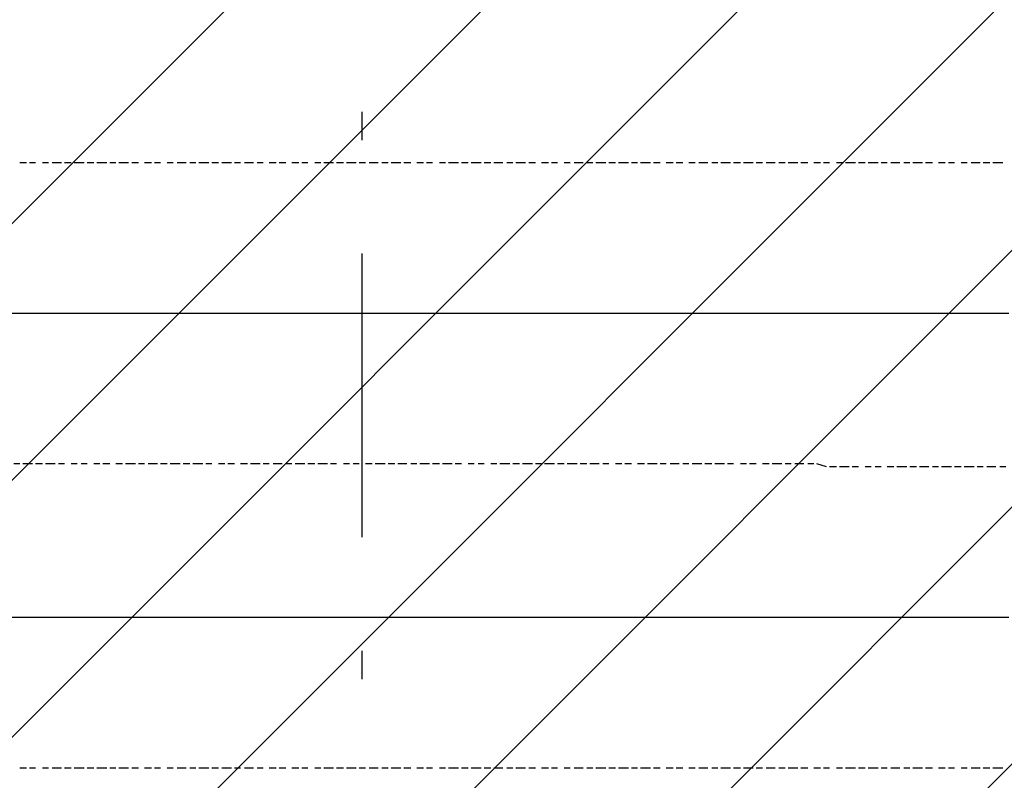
# Model space of a CAD drawing. Extents: x 997 to 109698, y 921 to 94021.
# Tile 540 of 656: x 17033 to 18335, y 50812 to 51818. Entities that reach past the tile are written whole.
import ezdxf

# ---------------------------------------------------------------- set-up
doc = ezdxf.new("R2010")
doc.units = 0
doc.header["$MEASUREMENT"] = 0
doc.layers.add('12', color=7, linetype='CONTINUOUS')
doc.layers.add('28', color=7, linetype='CONTINUOUS')

msp = doc.modelspace()

# ---------------------------------------------------------------- linework, layer by layer
at = {"layer": '12', "color": 1}
for p, q in [((17036.630503, 51628.563401), (17032.630503, 51628.563401)), ((17041.630503, 51628.563401), (17036.630503, 51628.563401)), ((17053.630503, 51628.563401), (17045.630503, 51628.563401)), ((17070.630503, 51628.563401), (17062.630503, 51628.563401)), ((17087.630503, 51628.563401), (17075.630503, 51628.563401)), ((17100.630503, 51628.563401), (17091.630503, 51628.563401)), ((17117.630503, 51628.563401), (17104.630503, 51628.563401)), ((17130.630503, 51628.563401), (17121.630503, 51628.563401)), ((17147.630503, 51628.563401), (17134.630503, 51628.563401)), ((17159.630503, 51628.563401), (17151.630503, 51628.563401)), ((17176.630503, 51628.563401), (17163.630503, 51628.563401)), ((17189.630503, 51628.563401), (17180.630503, 51628.563401)), ((17206.630503, 51628.563401), (17197.630503, 51628.563401)), ((17218.630503, 51628.563401), (17210.630503, 51628.563401)), ((17235.630503, 51628.563401), (17227.630503, 51628.563401)), ((17252.630503, 51628.563401), (17240.630503, 51628.563401)), ((17265.630503, 51628.563401), (17257.630503, 51628.563401)), ((17282.630503, 51628.563401), (17269.630503, 51628.563401)), ((17295.630503, 51628.563401), (17286.630503, 51628.563401)), ((17312.630503, 51628.563401), (17299.630503, 51628.563401)), ((17324.630503, 51628.563401), (17316.630503, 51628.563401)), ((17341.630503, 51628.563401), (17329.630503, 51628.563401)), ((17354.630503, 51628.563401), (17346.630503, 51628.563401)), ((17371.630503, 51628.563401), (17362.630503, 51628.563401)), ((17384.630503, 51628.563401), (17375.630503, 51628.563401)), ((17401.630503, 51628.563401), (17392.630503, 51628.563401)), ((17413.630503, 51628.563401), (17405.630503, 51628.563401)), ((17430.630503, 51628.563401), (17422.630503, 51628.563401)), ((17447.630503, 51628.563401), (17434.630503, 51628.563401)), ((17460.630503, 51628.563401), (17451.630503, 51628.563401)), ((17477.630503, 51628.563401), (17464.630503, 51628.563401)), ((17489.630503, 51628.563401), (17481.630503, 51628.563401)), ((17506.630503, 51628.563401), (17494.630503, 51628.563401)), ((17519.630503, 51628.563401), (17511.630503, 51628.563401)), ((17536.630503, 51628.563401), (17523.630503, 51628.563401)), ((17549.630503, 51628.563401), (17540.630503, 51628.563401)), ((17566.630503, 51628.563401), (17557.630503, 51628.563401)), ((17578.630503, 51628.563401), (17570.630503, 51628.563401)), ((17595.630503, 51628.563401), (17587.630503, 51628.563401)), ((17612.630503, 51628.563401), (17599.630503, 51628.563401)), ((17625.630503, 51628.563401), (17616.630503, 51628.563401)), ((17642.630503, 51628.563401), (17629.630503, 51628.563401)), ((17655.630503, 51628.563401), (17646.630503, 51628.563401)), ((17671.630503, 51628.563401), (17659.630503, 51628.563401)), ((17684.630503, 51628.563401), (17676.630503, 51628.563401)), ((17701.630503, 51628.563401), (17688.630503, 51628.563401)), ((17714.630503, 51628.563401), (17705.630503, 51628.563401)), ((17731.630503, 51628.563401), (17722.630503, 51628.563401)), ((17743.630503, 51628.563401), (17735.630503, 51628.563401)), ((17760.630503, 51628.563401), (17752.630503, 51628.563401)), ((17777.630503, 51628.563401), (17765.630503, 51628.563401)), ((17790.630503, 51628.563401), (17782.630503, 51628.563401)), ((17807.630503, 51628.563401), (17794.630503, 51628.563401)), ((17820.630503, 51628.563401), (17811.630503, 51628.563401)), ((17837.630503, 51628.563401), (17824.630503, 51628.563401)), ((17849.630503, 51628.563401), (17841.630503, 51628.563401)), ((17866.630503, 51628.563401), (17853.630503, 51628.563401)), ((17879.630503, 51628.563401), (17870.630503, 51628.563401)), ((17896.630503, 51628.563401), (17887.630503, 51628.563401)), ((17909.630503, 51628.563401), (17900.630503, 51628.563401)), ((17925.630503, 51628.563401), (17917.630503, 51628.563401)), ((17942.630503, 51628.563401), (17930.630503, 51628.563401)), ((17955.630503, 51628.563401), (17947.630503, 51628.563401)), ((17972.630503, 51628.563401), (17959.630503, 51628.563401)), ((17985.630503, 51628.563401), (17976.630503, 51628.563401)), ((18002.630503, 51628.563401), (17989.630503, 51628.563401)), ((18014.630503, 51628.563401), (18006.630503, 51628.563401)), ((18031.630503, 51628.563401), (18019.630503, 51628.563401)), ((18044.630503, 51628.563401), (18036.630503, 51628.563401)), ((18061.630503, 51628.563401), (18048.630503, 51628.563401)), ((18074.630503, 51628.563401), (18065.630503, 51628.563401)), ((18091.630503, 51628.563401), (18082.630503, 51628.563401)), ((18103.630503, 51628.563401), (18095.630503, 51628.563401)), ((18120.630503, 51628.563401), (18112.630503, 51628.563401)), ((18137.630503, 51628.563401), (18124.630503, 51628.563401)), ((18150.630503, 51628.563401), (18141.630503, 51628.563401)), ((18167.630503, 51628.563401), (18154.630503, 51628.563401)), ((18179.630503, 51628.563401), (18171.630503, 51628.563401)), ((18196.630503, 51628.563401), (18184.630503, 51628.563401)), ((18209.630503, 51628.563401), (18201.630503, 51628.563401)), ((18226.630503, 51628.563401), (18213.630503, 51628.563401)), ((18239.630503, 51628.563401), (18230.630503, 51628.563401)), ((18256.630503, 51628.563401), (18247.630503, 51628.563401)), ((18268.630503, 51628.563401), (18260.630503, 51628.563401)), ((18285.630503, 51628.563401), (18277.630503, 51628.563401)), ((18302.630503, 51628.563401), (18290.630503, 51628.563401)), ((18315.630503, 51628.563401), (18306.630503, 51628.563401)), ((18332.630503, 51628.563401), (18319.630503, 51628.563401)), ((17032.630503, 51230.563401), (17024.630503, 51230.563401)), ((17049.630503, 51230.563401), (17036.630503, 51230.563401)), ((17062.630503, 51230.563401), (17053.630503, 51230.563401)), ((17079.630503, 51230.563401), (17066.630503, 51230.563401)), ((17091.630503, 51230.563401), (17083.630503, 51230.563401)), ((17108.630503, 51230.563401), (17100.630503, 51230.563401)), ((17121.630503, 51230.563401), (17113.630503, 51230.563401)), ((17138.630503, 51230.563401), (17130.630503, 51230.563401)), ((17151.630503, 51230.563401), (17142.630503, 51230.563401)), ((17168.630503, 51230.563401), (17159.630503, 51230.563401)), ((17185.630503, 51230.563401), (17172.630503, 51230.563401)), ((17197.630503, 51230.563401), (17189.630503, 51230.563401)), ((17214.630503, 51230.563401), (17202.630503, 51230.563401)), ((17227.630503, 51230.563401), (17218.630503, 51230.563401)), ((17244.630503, 51230.563401), (17231.630503, 51230.563401)), ((17257.630503, 51230.563401), (17248.630503, 51230.563401)), ((17274.630503, 51230.563401), (17261.630503, 51230.563401)), ((17286.630503, 51230.563401), (17278.630503, 51230.563401)), ((17303.630503, 51230.563401), (17295.630503, 51230.563401)), ((17316.630503, 51230.563401), (17307.630503, 51230.563401)), ((17333.630503, 51230.563401), (17324.630503, 51230.563401)), ((17350.630503, 51230.563401), (17337.630503, 51230.563401)), ((17362.630503, 51230.563401), (17354.630503, 51230.563401)), ((17379.630503, 51230.563401), (17367.630503, 51230.563401)), ((17392.630503, 51230.563401), (17384.630503, 51230.563401)), ((17409.630503, 51230.563401), (17396.630503, 51230.563401)), ((17422.630503, 51230.563401), (17413.630503, 51230.563401)), ((17439.630503, 51230.563401), (17426.630503, 51230.563401)), ((17451.630503, 51230.563401), (17443.630503, 51230.563401)), ((17468.630503, 51230.563401), (17460.630503, 51230.563401)), ((17481.630503, 51230.563401), (17473.630503, 51230.563401)), ((17498.630503, 51230.563401), (17489.630503, 51230.563401)), ((17515.630503, 51230.563401), (17502.630503, 51230.563401)), ((17528.630503, 51230.563401), (17519.630503, 51230.563401)), ((17544.630503, 51230.563401), (17532.630503, 51230.563401)), ((17557.630503, 51230.563401), (17549.630503, 51230.563401)), ((17574.630503, 51230.563401), (17561.630503, 51230.563401)), ((17587.630503, 51230.563401), (17578.630503, 51230.563401)), ((17604.630503, 51230.563401), (17591.630503, 51230.563401)), ((17616.630503, 51230.563401), (17608.630503, 51230.563401)), ((17633.630503, 51230.563401), (17625.630503, 51230.563401)), ((17646.630503, 51230.563401), (17638.630503, 51230.563401)), ((17663.630503, 51230.563401), (17655.630503, 51230.563401)), ((17680.630503, 51230.563401), (17667.630503, 51230.563401)), ((17693.630503, 51230.563401), (17684.630503, 51230.563401)), ((17710.630503, 51230.563401), (17697.630503, 51230.563401)), ((17722.630503, 51230.563401), (17714.630503, 51230.563401)), ((17739.630503, 51230.563401), (17726.630503, 51230.563401)), ((17752.630503, 51230.563401), (17743.630503, 51230.563401)), ((17769.630503, 51230.563401), (17756.630503, 51230.563401)), ((17782.630503, 51230.563401), (17773.630503, 51230.563401)), ((17798.630503, 51230.563401), (17786.630503, 51230.563401)), ((17811.630503, 51230.563401), (17803.630503, 51230.563401)), ((17828.630503, 51230.563401), (17820.630503, 51230.563401)), ((17841.630503, 51230.563401), (17832.630503, 51230.563401)), ((17858.630503, 51230.563401), (17849.630503, 51230.563401)), ((17875.630503, 51230.563401), (17862.630503, 51230.563401)), ((17887.630503, 51230.563401), (17879.630503, 51230.563401)), ((17904.630503, 51230.563401), (17892.630503, 51230.563401)), ((17917.630503, 51230.563401), (17909.630503, 51230.563401)), ((17934.630503, 51230.563401), (17921.630503, 51230.563401)), ((17947.630503, 51230.563401), (17938.630503, 51230.563401)), ((17964.630503, 51230.563401), (17951.630503, 51230.563401)), ((17976.630503, 51230.563401), (17968.630503, 51230.563401)), ((17993.630503, 51230.563401), (17985.630503, 51230.563401)), ((18006.630503, 51230.563401), (17997.630503, 51230.563401)), ((18023.630503, 51230.563401), (18014.630503, 51230.563401)), ((18040.630503, 51230.563401), (18027.630503, 51230.563401)), ((18052.630503, 51230.563401), (18044.630503, 51230.563401)), ((18069.630503, 51230.563401), (18057.630503, 51230.563401)), ((18082.630503, 51230.563401), (18074.630503, 51230.563401)), ((18099.630503, 51226.563401), (18086.630503, 51230.563401)), ((18112.630503, 51226.563401), (18103.630503, 51226.563401)), ((18129.630503, 51226.563401), (18116.630503, 51226.563401)), ((18141.630503, 51226.563401), (18133.630503, 51226.563401)), ((18158.630503, 51226.563401), (18150.630503, 51226.563401)), ((18171.630503, 51226.563401), (18163.630503, 51226.563401)), ((18188.630503, 51226.563401), (18179.630503, 51226.563401)), ((18205.630503, 51226.563401), (18192.630503, 51226.563401)), ((18218.630503, 51226.563401), (18209.630503, 51226.563401)), ((18234.630503, 51226.563401), (18222.630503, 51226.563401)), ((18247.630503, 51226.563401), (18239.630503, 51226.563401)), ((18264.630503, 51226.563401), (18251.630503, 51226.563401)), ((18277.630503, 51226.563401), (18268.630503, 51226.563401)), ((18294.630503, 51226.563401), (18281.630503, 51226.563401)), ((18306.630503, 51226.563401), (18298.630503, 51226.563401)), ((18323.630503, 51226.563401), (18311.630503, 51226.563401)), ((18336.630503, 51226.563401), (18328.630503, 51226.563401)), ((17041.630503, 50828.563401), (17032.630503, 50828.563401)), ((17053.630503, 50828.563401), (17045.630503, 50828.563401)), ((17070.630503, 50828.563401), (17062.630503, 50828.563401)), ((17087.630503, 50828.563401), (17075.630503, 50828.563401)), ((17100.630503, 50828.563401), (17091.630503, 50828.563401)), ((17117.630503, 50828.563401), (17104.630503, 50828.563401)), ((17130.630503, 50828.563401), (17121.630503, 50828.563401)), ((17147.630503, 50828.563401), (17134.630503, 50828.563401)), ((17159.630503, 50828.563401), (17151.630503, 50828.563401)), ((17176.630503, 50828.563401), (17163.630503, 50828.563401)), ((17189.630503, 50828.563401), (17180.630503, 50828.563401)), ((17206.630503, 50828.563401), (17197.630503, 50828.563401)), ((17218.630503, 50828.563401), (17210.630503, 50828.563401)), ((17235.630503, 50828.563401), (17227.630503, 50828.563401)), ((17252.630503, 50828.563401), (17240.630503, 50828.563401)), ((17265.630503, 50828.563401), (17257.630503, 50828.563401)), ((17282.630503, 50828.563401), (17269.630503, 50828.563401)), ((17295.630503, 50828.563401), (17286.630503, 50828.563401)), ((17312.630503, 50828.563401), (17299.630503, 50828.563401)), ((17324.630503, 50828.563401), (17316.630503, 50828.563401)), ((17341.630503, 50828.563401), (17329.630503, 50828.563401)), ((17354.630503, 50828.563401), (17346.630503, 50828.563401)), ((17371.630503, 50828.563401), (17362.630503, 50828.563401)), ((17384.630503, 50828.563401), (17375.630503, 50828.563401)), ((17401.630503, 50828.563401), (17392.630503, 50828.563401)), ((17413.630503, 50828.563401), (17405.630503, 50828.563401)), ((17430.630503, 50828.563401), (17422.630503, 50828.563401)), ((17447.630503, 50828.563401), (17434.630503, 50828.563401)), ((17460.630503, 50828.563401), (17451.630503, 50828.563401)), ((17477.630503, 50828.563401), (17464.630503, 50828.563401)), ((17489.630503, 50828.563401), (17481.630503, 50828.563401)), ((17506.630503, 50828.563401), (17494.630503, 50828.563401)), ((17519.630503, 50828.563401), (17511.630503, 50828.563401)), ((17536.630503, 50828.563401), (17523.630503, 50828.563401)), ((17549.630503, 50828.563401), (17540.630503, 50828.563401)), ((17566.630503, 50828.563401), (17557.630503, 50828.563401)), ((17578.630503, 50828.563401), (17570.630503, 50828.563401)), ((17595.630503, 50828.563401), (17587.630503, 50828.563401)), ((17612.630503, 50828.563401), (17599.630503, 50828.563401)), ((17625.630503, 50828.563401), (17616.630503, 50828.563401)), ((17642.630503, 50828.563401), (17629.630503, 50828.563401)), ((17655.630503, 50828.563401), (17646.630503, 50828.563401)), ((17671.630503, 50828.563401), (17659.630503, 50828.563401)), ((17684.630503, 50828.563401), (17676.630503, 50828.563401)), ((17701.630503, 50828.563401), (17688.630503, 50828.563401)), ((17714.630503, 50828.563401), (17705.630503, 50828.563401)), ((17731.630503, 50828.563401), (17722.630503, 50828.563401)), ((17743.630503, 50828.563401), (17735.630503, 50828.563401)), ((17760.630503, 50828.563401), (17752.630503, 50828.563401)), ((17777.630503, 50828.563401), (17765.630503, 50828.563401)), ((17790.630503, 50828.563401), (17782.630503, 50828.563401)), ((17807.630503, 50828.563401), (17794.630503, 50828.563401)), ((17820.630503, 50828.563401), (17811.630503, 50828.563401)), ((17837.630503, 50828.563401), (17824.630503, 50828.563401)), ((17849.630503, 50828.563401), (17841.630503, 50828.563401)), ((17866.630503, 50828.563401), (17853.630503, 50828.563401)), ((17879.630503, 50828.563401), (17870.630503, 50828.563401)), ((17896.630503, 50828.563401), (17887.630503, 50828.563401)), ((17909.630503, 50828.563401), (17900.630503, 50828.563401)), ((17925.630503, 50828.563401), (17917.630503, 50828.563401)), ((17942.630503, 50828.563401), (17930.630503, 50828.563401)), ((17955.630503, 50828.563401), (17947.630503, 50828.563401)), ((17972.630503, 50828.563401), (17959.630503, 50828.563401)), ((17985.630503, 50828.563401), (17976.630503, 50828.563401)), ((18002.630503, 50828.563401), (17989.630503, 50828.563401)), ((18014.630503, 50828.563401), (18006.630503, 50828.563401)), ((18031.630503, 50828.563401), (18019.630503, 50828.563401)), ((18044.630503, 50828.563401), (18036.630503, 50828.563401)), ((18061.630503, 50828.563401), (18048.630503, 50828.563401)), ((18074.630503, 50828.563401), (18065.630503, 50828.563401)), ((18091.630503, 50828.563401), (18082.630503, 50828.563401)), ((18103.630503, 50828.563401), (18095.630503, 50828.563401)), ((18120.630503, 50828.563401), (18112.630503, 50828.563401)), ((18137.630503, 50828.563401), (18124.630503, 50828.563401)), ((18150.630503, 50828.563401), (18141.630503, 50828.563401)), ((18167.630503, 50828.563401), (18154.630503, 50828.563401)), ((18179.630503, 50828.563401), (18171.630503, 50828.563401)), ((18196.630503, 50828.563401), (18184.630503, 50828.563401)), ((18209.630503, 50828.563401), (18201.630503, 50828.563401)), ((18226.630503, 50828.563401), (18213.630503, 50828.563401)), ((18239.630503, 50828.563401), (18230.630503, 50828.563401)), ((18256.630503, 50828.563401), (18247.630503, 50828.563401)), ((18268.630503, 50828.563401), (18260.630503, 50828.563401)), ((18285.630503, 50828.563401), (18277.630503, 50828.563401)), ((18302.630503, 50828.563401), (18290.630503, 50828.563401)), ((18315.630503, 50828.563401), (18306.630503, 50828.563401)), ((18332.630503, 50828.563401), (18319.630503, 50828.563401))]:
    msp.add_line(p, q, dxfattribs=at)
at = {"layer": '12', "color": 5}
for p, q in [((17032.630503, 51429.563401), (17020.630503, 51429.563401)), ((17041.630503, 51429.563401), (17032.630503, 51429.563401)), ((17049.630503, 51429.563401), (17041.630503, 51429.563401)), ((17062.630503, 51429.563401), (17049.630503, 51429.563401)), ((17070.630503, 51429.563401), (17062.630503, 51429.563401)), ((17079.630503, 51429.563401), (17070.630503, 51429.563401)), ((17091.630503, 51429.563401), (17079.630503, 51429.563401)), ((17100.630503, 51429.563401), (17091.630503, 51429.563401)), ((17108.630503, 51429.563401), (17100.630503, 51429.563401)), ((17121.630503, 51429.563401), (17108.630503, 51429.563401)), ((17130.630503, 51429.563401), (17121.630503, 51429.563401)), ((17142.630503, 51429.563401), (17130.630503, 51429.563401)), ((17151.630503, 51429.563401), (17142.630503, 51429.563401)), ((17159.630503, 51429.563401), (17151.630503, 51429.563401)), ((17172.630503, 51429.563401), (17159.630503, 51429.563401)), ((17180.630503, 51429.563401), (17172.630503, 51429.563401)), ((17189.630503, 51429.563401), (17180.630503, 51429.563401)), ((17202.630503, 51429.563401), (17189.630503, 51429.563401)), ((17210.630503, 51429.563401), (17202.630503, 51429.563401)), ((17218.630503, 51429.563401), (17210.630503, 51429.563401)), ((17231.630503, 51429.563401), (17218.630503, 51429.563401)), ((17240.630503, 51429.563401), (17231.630503, 51429.563401)), ((17252.630503, 51429.563401), (17240.630503, 51429.563401)), ((17261.630503, 51429.563401), (17252.630503, 51429.563401)), ((17269.630503, 51429.563401), (17261.630503, 51429.563401)), ((17282.630503, 51429.563401), (17269.630503, 51429.563401)), ((17290.630503, 51429.563401), (17282.630503, 51429.563401)), ((17299.630503, 51429.563401), (17290.630503, 51429.563401)), ((17312.630503, 51429.563401), (17299.630503, 51429.563401)), ((17320.630503, 51429.563401), (17312.630503, 51429.563401)), ((17329.630503, 51429.563401), (17320.630503, 51429.563401)), ((17341.630503, 51429.563401), (17329.630503, 51429.563401)), ((17350.630503, 51429.563401), (17341.630503, 51429.563401)), ((17362.630503, 51429.563401), (17350.630503, 51429.563401)), ((17371.630503, 51429.563401), (17362.630503, 51429.563401)), ((17379.630503, 51429.563401), (17371.630503, 51429.563401)), ((17392.630503, 51429.563401), (17379.630503, 51429.563401)), ((17401.630503, 51429.563401), (17392.630503, 51429.563401)), ((17409.630503, 51429.563401), (17401.630503, 51429.563401)), ((17422.630503, 51429.563401), (17409.630503, 51429.563401)), ((17430.630503, 51429.563401), (17422.630503, 51429.563401)), ((17439.630503, 51429.563401), (17430.630503, 51429.563401)), ((17451.630503, 51429.563401), (17439.630503, 51429.563401)), ((17460.630503, 51429.563401), (17451.630503, 51429.563401)), ((17468.630503, 51429.563401), (17460.630503, 51429.563401)), ((17481.630503, 51429.563401), (17468.630503, 51429.563401)), ((17489.630503, 51429.563401), (17481.630503, 51429.563401)), ((17502.630503, 51429.563401), (17489.630503, 51429.563401)), ((17511.630503, 51429.563401), (17502.630503, 51429.563401)), ((17519.630503, 51429.563401), (17511.630503, 51429.563401)), ((17532.630503, 51429.563401), (17519.630503, 51429.563401)), ((17540.630503, 51429.563401), (17532.630503, 51429.563401)), ((17549.630503, 51429.563401), (17540.630503, 51429.563401)), ((17561.630503, 51429.563401), (17549.630503, 51429.563401)), ((17570.630503, 51429.563401), (17561.630503, 51429.563401)), ((17578.630503, 51429.563401), (17570.630503, 51429.563401)), ((17591.630503, 51429.563401), (17578.630503, 51429.563401)), ((17599.630503, 51429.563401), (17591.630503, 51429.563401)), ((17612.630503, 51429.563401), (17599.630503, 51429.563401)), ((17621.630503, 51429.563401), (17612.630503, 51429.563401)), ((17629.630503, 51429.563401), (17621.630503, 51429.563401)), ((17642.630503, 51429.563401), (17629.630503, 51429.563401)), ((17650.630503, 51429.563401), (17642.630503, 51429.563401)), ((17659.630503, 51429.563401), (17650.630503, 51429.563401)), ((17671.630503, 51429.563401), (17659.630503, 51429.563401)), ((17680.630503, 51429.563401), (17671.630503, 51429.563401)), ((17688.630503, 51429.563401), (17680.630503, 51429.563401)), ((17701.630503, 51429.563401), (17688.630503, 51429.563401)), ((17710.630503, 51429.563401), (17701.630503, 51429.563401)), ((17722.630503, 51429.563401), (17710.630503, 51429.563401)), ((17731.630503, 51429.563401), (17722.630503, 51429.563401)), ((17739.630503, 51429.563401), (17731.630503, 51429.563401)), ((17752.630503, 51429.563401), (17739.630503, 51429.563401)), ((17760.630503, 51429.563401), (17752.630503, 51429.563401)), ((17769.630503, 51429.563401), (17760.630503, 51429.563401)), ((17782.630503, 51429.563401), (17769.630503, 51429.563401)), ((17790.630503, 51429.563401), (17782.630503, 51429.563401)), ((17798.630503, 51429.563401), (17790.630503, 51429.563401)), ((17811.630503, 51429.563401), (17798.630503, 51429.563401)), ((17820.630503, 51429.563401), (17811.630503, 51429.563401)), ((17832.630503, 51429.563401), (17820.630503, 51429.563401)), ((17841.630503, 51429.563401), (17832.630503, 51429.563401)), ((17849.630503, 51429.563401), (17841.630503, 51429.563401)), ((17862.630503, 51429.563401), (17849.630503, 51429.563401)), ((17870.630503, 51429.563401), (17862.630503, 51429.563401)), ((17879.630503, 51429.563401), (17870.630503, 51429.563401)), ((17892.630503, 51429.563401), (17879.630503, 51429.563401)), ((17900.630503, 51429.563401), (17892.630503, 51429.563401)), ((17909.630503, 51429.563401), (17900.630503, 51429.563401)), ((17921.630503, 51429.563401), (17909.630503, 51429.563401)), ((17930.630503, 51429.563401), (17921.630503, 51429.563401)), ((17942.630503, 51429.563401), (17930.630503, 51429.563401)), ((17951.630503, 51429.563401), (17942.630503, 51429.563401)), ((17959.630503, 51429.563401), (17951.630503, 51429.563401)), ((17972.630503, 51429.563401), (17959.630503, 51429.563401)), ((17981.630503, 51429.563401), (17972.630503, 51429.563401)), ((17989.630503, 51429.563401), (17981.630503, 51429.563401)), ((18002.630503, 51429.563401), (17989.630503, 51429.563401)), ((18010.630503, 51429.563401), (18002.630503, 51429.563401)), ((18019.630503, 51429.563401), (18010.630503, 51429.563401)), ((18031.630503, 51429.563401), (18019.630503, 51429.563401)), ((18040.630503, 51429.563401), (18031.630503, 51429.563401)), ((18048.630503, 51429.563401), (18040.630503, 51429.563401)), ((18061.630503, 51429.563401), (18048.630503, 51429.563401)), ((18069.630503, 51429.563401), (18061.630503, 51429.563401)), ((18082.630503, 51429.563401), (18069.630503, 51429.563401)), ((18091.630503, 51429.563401), (18082.630503, 51429.563401)), ((18099.630503, 51429.563401), (18091.630503, 51429.563401)), ((18112.630503, 51429.563401), (18099.630503, 51429.563401)), ((18120.630503, 51429.563401), (18112.630503, 51429.563401)), ((18129.630503, 51429.563401), (18120.630503, 51429.563401)), ((18141.630503, 51429.563401), (18129.630503, 51429.563401)), ((18150.630503, 51429.563401), (18141.630503, 51429.563401)), ((18158.630503, 51429.563401), (18150.630503, 51429.563401)), ((18171.630503, 51429.563401), (18158.630503, 51429.563401)), ((18179.630503, 51429.563401), (18171.630503, 51429.563401)), ((18192.630503, 51429.563401), (18179.630503, 51429.563401)), ((18201.630503, 51429.563401), (18192.630503, 51429.563401)), ((18209.630503, 51429.563401), (18201.630503, 51429.563401)), ((18222.630503, 51429.563401), (18209.630503, 51429.563401)), ((18230.630503, 51429.563401), (18222.630503, 51429.563401)), ((18239.630503, 51429.563401), (18230.630503, 51429.563401)), ((18251.630503, 51429.563401), (18239.630503, 51429.563401)), ((18260.630503, 51429.563401), (18251.630503, 51429.563401)), ((18268.630503, 51429.563401), (18260.630503, 51429.563401)), ((18281.630503, 51429.563401), (18268.630503, 51429.563401)), ((18290.630503, 51429.563401), (18281.630503, 51429.563401)), ((18302.630503, 51429.563401), (18290.630503, 51429.563401)), ((18311.630503, 51429.563401), (18302.630503, 51429.563401)), ((18319.630503, 51429.563401), (18311.630503, 51429.563401)), ((18332.630503, 51429.563401), (18319.630503, 51429.563401)), ((18340.630503, 51429.563401), (18332.630503, 51429.563401)), ((17032.630503, 51027.563401), (17020.630503, 51027.563401)), ((17041.630503, 51027.563401), (17032.630503, 51027.563401)), ((17049.630503, 51027.563401), (17041.630503, 51027.563401)), ((17062.630503, 51027.563401), (17049.630503, 51027.563401)), ((17070.630503, 51027.563401), (17062.630503, 51027.563401)), ((17079.630503, 51027.563401), (17070.630503, 51027.563401)), ((17091.630503, 51027.563401), (17079.630503, 51027.563401)), ((17100.630503, 51027.563401), (17091.630503, 51027.563401)), ((17108.630503, 51027.563401), (17100.630503, 51027.563401)), ((17121.630503, 51027.563401), (17108.630503, 51027.563401)), ((17130.630503, 51027.563401), (17121.630503, 51027.563401)), ((17142.630503, 51027.563401), (17130.630503, 51027.563401)), ((17151.630503, 51027.563401), (17142.630503, 51027.563401)), ((17159.630503, 51027.563401), (17151.630503, 51027.563401)), ((17172.630503, 51027.563401), (17159.630503, 51027.563401)), ((17180.630503, 51027.563401), (17172.630503, 51027.563401)), ((17189.630503, 51027.563401), (17180.630503, 51027.563401)), ((17202.630503, 51027.563401), (17189.630503, 51027.563401)), ((17210.630503, 51027.563401), (17202.630503, 51027.563401)), ((17218.630503, 51027.563401), (17210.630503, 51027.563401)), ((17231.630503, 51027.563401), (17218.630503, 51027.563401)), ((17240.630503, 51027.563401), (17231.630503, 51027.563401)), ((17252.630503, 51027.563401), (17240.630503, 51027.563401)), ((17261.630503, 51027.563401), (17252.630503, 51027.563401)), ((17269.630503, 51027.563401), (17261.630503, 51027.563401)), ((17282.630503, 51027.563401), (17269.630503, 51027.563401)), ((17290.630503, 51027.563401), (17282.630503, 51027.563401)), ((17299.630503, 51027.563401), (17290.630503, 51027.563401)), ((17312.630503, 51027.563401), (17299.630503, 51027.563401)), ((17320.630503, 51027.563401), (17312.630503, 51027.563401)), ((17329.630503, 51027.563401), (17320.630503, 51027.563401)), ((17341.630503, 51027.563401), (17329.630503, 51027.563401)), ((17350.630503, 51027.563401), (17341.630503, 51027.563401)), ((17362.630503, 51027.563401), (17350.630503, 51027.563401)), ((17371.630503, 51027.563401), (17362.630503, 51027.563401)), ((17379.630503, 51027.563401), (17371.630503, 51027.563401)), ((17392.630503, 51027.563401), (17379.630503, 51027.563401)), ((17401.630503, 51027.563401), (17392.630503, 51027.563401)), ((17409.630503, 51027.563401), (17401.630503, 51027.563401)), ((17422.630503, 51027.563401), (17409.630503, 51027.563401)), ((17430.630503, 51027.563401), (17422.630503, 51027.563401)), ((17439.630503, 51027.563401), (17430.630503, 51027.563401)), ((17451.630503, 51027.563401), (17439.630503, 51027.563401)), ((17460.630503, 51027.563401), (17451.630503, 51027.563401)), ((17468.630503, 51027.563401), (17460.630503, 51027.563401)), ((17481.630503, 51027.563401), (17468.630503, 51027.563401)), ((17489.630503, 51027.563401), (17481.630503, 51027.563401)), ((17502.630503, 51027.563401), (17489.630503, 51027.563401)), ((17511.630503, 51027.563401), (17502.630503, 51027.563401)), ((17519.630503, 51027.563401), (17511.630503, 51027.563401)), ((17532.630503, 51027.563401), (17519.630503, 51027.563401)), ((17540.630503, 51027.563401), (17532.630503, 51027.563401)), ((17549.630503, 51027.563401), (17540.630503, 51027.563401)), ((17561.630503, 51027.563401), (17549.630503, 51027.563401)), ((17570.630503, 51027.563401), (17561.630503, 51027.563401)), ((17578.630503, 51027.563401), (17570.630503, 51027.563401)), ((17591.630503, 51027.563401), (17578.630503, 51027.563401)), ((17599.630503, 51027.563401), (17591.630503, 51027.563401)), ((17612.630503, 51027.563401), (17599.630503, 51027.563401)), ((17621.630503, 51027.563401), (17612.630503, 51027.563401)), ((17629.630503, 51027.563401), (17621.630503, 51027.563401)), ((17642.630503, 51027.563401), (17629.630503, 51027.563401)), ((17650.630503, 51027.563401), (17642.630503, 51027.563401)), ((17659.630503, 51027.563401), (17650.630503, 51027.563401)), ((17671.630503, 51027.563401), (17659.630503, 51027.563401)), ((17680.630503, 51027.563401), (17671.630503, 51027.563401)), ((17688.630503, 51027.563401), (17680.630503, 51027.563401)), ((17701.630503, 51027.563401), (17688.630503, 51027.563401)), ((17710.630503, 51027.563401), (17701.630503, 51027.563401)), ((17722.630503, 51027.563401), (17710.630503, 51027.563401)), ((17731.630503, 51027.563401), (17722.630503, 51027.563401)), ((17739.630503, 51027.563401), (17731.630503, 51027.563401)), ((17752.630503, 51027.563401), (17739.630503, 51027.563401)), ((17760.630503, 51027.563401), (17752.630503, 51027.563401)), ((17769.630503, 51027.563401), (17760.630503, 51027.563401)), ((17782.630503, 51027.563401), (17769.630503, 51027.563401)), ((17790.630503, 51027.563401), (17782.630503, 51027.563401)), ((17798.630503, 51027.563401), (17790.630503, 51027.563401)), ((17811.630503, 51027.563401), (17798.630503, 51027.563401)), ((17820.630503, 51027.563401), (17811.630503, 51027.563401)), ((17832.630503, 51027.563401), (17820.630503, 51027.563401)), ((17841.630503, 51027.563401), (17832.630503, 51027.563401)), ((17849.630503, 51027.563401), (17841.630503, 51027.563401)), ((17862.630503, 51027.563401), (17849.630503, 51027.563401)), ((17870.630503, 51027.563401), (17862.630503, 51027.563401)), ((17879.630503, 51027.563401), (17870.630503, 51027.563401)), ((17892.630503, 51027.563401), (17879.630503, 51027.563401)), ((17900.630503, 51027.563401), (17892.630503, 51027.563401)), ((17909.630503, 51027.563401), (17900.630503, 51027.563401)), ((17921.630503, 51027.563401), (17909.630503, 51027.563401)), ((17930.630503, 51027.563401), (17921.630503, 51027.563401)), ((17942.630503, 51027.563401), (17930.630503, 51027.563401)), ((17951.630503, 51027.563401), (17942.630503, 51027.563401)), ((17959.630503, 51027.563401), (17951.630503, 51027.563401)), ((17972.630503, 51027.563401), (17959.630503, 51027.563401)), ((17981.630503, 51027.563401), (17972.630503, 51027.563401)), ((17989.630503, 51027.563401), (17981.630503, 51027.563401)), ((18002.630503, 51027.563401), (17989.630503, 51027.563401)), ((18010.630503, 51027.563401), (18002.630503, 51027.563401)), ((18019.630503, 51027.563401), (18010.630503, 51027.563401)), ((18031.630503, 51027.563401), (18019.630503, 51027.563401)), ((18040.630503, 51027.563401), (18031.630503, 51027.563401)), ((18048.630503, 51027.563401), (18040.630503, 51027.563401)), ((18061.630503, 51027.563401), (18048.630503, 51027.563401)), ((18069.630503, 51027.563401), (18061.630503, 51027.563401)), ((18082.630503, 51027.563401), (18069.630503, 51027.563401)), ((18091.630503, 51027.563401), (18082.630503, 51027.563401)), ((18099.630503, 51027.563401), (18091.630503, 51027.563401)), ((18112.630503, 51027.563401), (18099.630503, 51027.563401)), ((18120.630503, 51027.563401), (18112.630503, 51027.563401)), ((18129.630503, 51027.563401), (18120.630503, 51027.563401)), ((18141.630503, 51027.563401), (18129.630503, 51027.563401)), ((18150.630503, 51027.563401), (18141.630503, 51027.563401)), ((18158.630503, 51027.563401), (18150.630503, 51027.563401)), ((18171.630503, 51027.563401), (18158.630503, 51027.563401)), ((18179.630503, 51027.563401), (18171.630503, 51027.563401)), ((18192.630503, 51027.563401), (18179.630503, 51027.563401)), ((18201.630503, 51027.563401), (18192.630503, 51027.563401)), ((18209.630503, 51027.563401), (18201.630503, 51027.563401)), ((18222.630503, 51027.563401), (18209.630503, 51027.563401)), ((18230.630503, 51027.563401), (18222.630503, 51027.563401)), ((18239.630503, 51027.563401), (18230.630503, 51027.563401)), ((18251.630503, 51027.563401), (18239.630503, 51027.563401)), ((18260.630503, 51027.563401), (18251.630503, 51027.563401)), ((18268.630503, 51027.563401), (18260.630503, 51027.563401)), ((18281.630503, 51027.563401), (18268.630503, 51027.563401)), ((18290.630503, 51027.563401), (18281.630503, 51027.563401)), ((18302.630503, 51027.563401), (18290.630503, 51027.563401)), ((18311.630503, 51027.563401), (18302.630503, 51027.563401)), ((18319.630503, 51027.563401), (18311.630503, 51027.563401)), ((18332.630503, 51027.563401), (18319.630503, 51027.563401)), ((18340.630503, 51027.563401), (18332.630503, 51027.563401))]:
    msp.add_line(p, q, dxfattribs=at)
at = {"layer": '28', "color": 2}
for p, q in [((10594.748216, 45120.658275), (24160.045178, 58685.955237)), ((10934.159471, 45120.658275), (24499.456433, 58685.955237)), ((11273.570726, 45120.658275), (24838.867688, 58685.955237)), ((11612.981981, 45120.658275), (25178.278943, 58685.955237)), ((11952.393236, 45120.658275), (25517.690198, 58685.955237)), ((12291.80449, 45120.658275), (25857.101453, 58685.955237)), ((12631.215745, 45120.658275), (26196.512708, 58685.955237))]:
    msp.add_line(p, q, dxfattribs=at)
at = {"layer": '28', "color": 4, "linetype": 'Continuous'}
for p, q in [((17485.630503, 51658.563401), (17485.630503, 51696.063401)), ((17485.630503, 50946.063401), (17485.630503, 50983.563401))]:
    msp.add_line(p, q, dxfattribs=at)
at = {"layer": '28', "color": 4}
msp.add_line((17485.630503, 51133.563401), (17485.630503, 51508.563401), dxfattribs=at)

doc.saveas('drawing.dxf')
